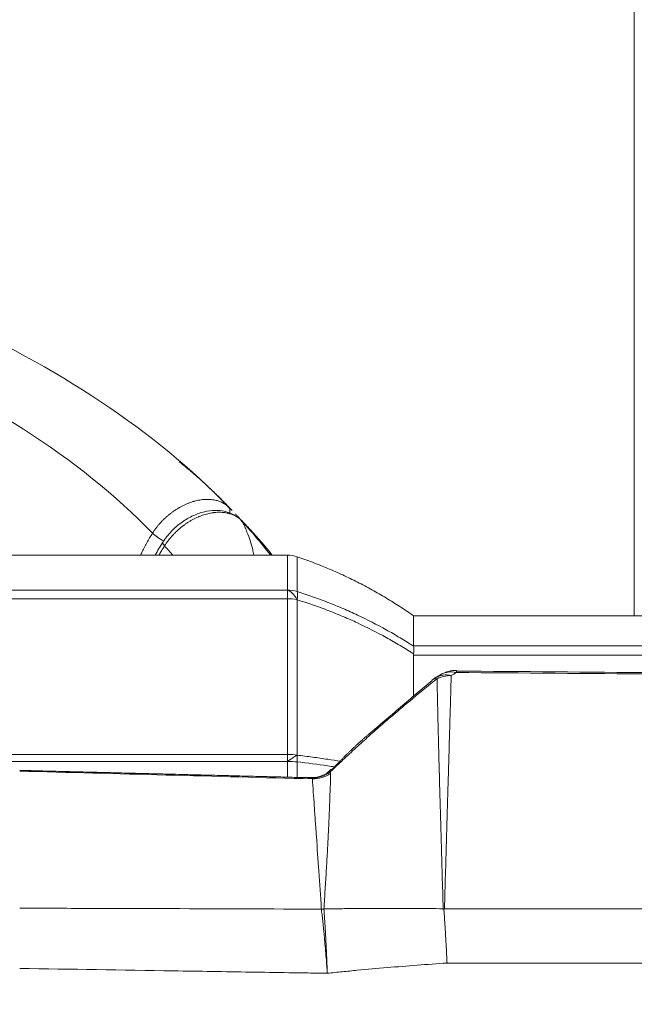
# Model space of a CAD drawing. Header units: millimetres. Extents: x 0 to 594, y 0 to 420.
# Tile 410 of 420: x 478.69 to 483.76, y 149.47 to 157.59. Entities that reach past the tile are written whole.
import ezdxf

# ---------------------------------------------------------------- set-up
doc = ezdxf.new("R2010")
doc.units = ezdxf.units.MM
doc.layers.add('1', color=7, linetype='Continuous', true_color=0xffffff)
doc.styles.add('Arial Unicode MS', font='txt')
doc.dimstyles.get("Standard").update_dxf_attribs({"dimtxt": 0.18, "dimasz": 0.18, "dimexe": 0.18, "dimexo": 0.0625, "dimgap": 0.09, "dimtad": 0, "dimtih": 1, "dimtoh": 1, "dimdec": 4, "dimzin": 0, "dimdsep": 46, "dimtxsty": 'Standard', "dimcen": 0.09, "dimadec": 0, "dimazin": 0, "dimtfac": 1, "dimtdec": 4, "dimtofl": 0, "dimtmove": 0, "dimatfit": 3, "dimfxl": 0, "dimtolj": 1, "dimtzin": 0, "dimarcsym": 0})

# ---------------------------------------------------------------- blocks, each defined once
blk = doc.blocks.new('_U4')
at = {"layer": '1', "color": 18, "lineweight": 13}
for p, q in [((437.9356, 115.0691), (437.9356, 181.2331)), ((519.4356, 115.0691), (519.4356, 181.2331)), ((437.9356, 179.2331), (472.6024, 179.2331)), ((519.4356, 179.2331), (484.7688, 179.2331))]:
    blk.add_line(p, q, dxfattribs=at)
at = {"layer": '1', "color": 18}
for points in [[(437.9356, 179.2331), (441.4356, 180.1709), (441.4356, 178.2953)], [(519.4356, 179.2331), (515.9356, 178.2953), (515.9356, 180.1709)]]:
    blk.add_solid(points, dxfattribs=at)
at = {"layer": '1', "color": 18, "linetype": 'Continuous', "lineweight": 13, "char_height": 3.5, "attachment_point": 7, "line_spacing_factor": 1.047437, "style": 'Arial Unicode MS'}
for s, insert in [('\\fArial Unicode MS|b0|i0;\\W1.0000;1.63', (474.2879, 176.5973)), ('\\fArial Unicode MS|b0|i0;\\W1.0000;DEFLATED TUBES WIDTH', (448.9821, 169.5376))]:
    blk.add_mtext(s, dxfattribs=dict(at, insert=insert))

msp = doc.modelspace()

# ---------------------------------------------------------------- linework, layer by layer
at = {"layer": '1', "color": 155, "linetype": 'Continuous', "lineweight": 13}
for p, q in [((480.8953, 153.1715), (462.0397, 153.1715)), ((462.0356, 152.8836), (480.8953, 152.8836)), ((480.8953, 152.8128), (462.0356, 152.8128)), ((480.8953, 152.8836), (480.8953, 152.8128)), ((484.4356, 152.6715), (481.9356, 152.6715)), ((481.9356, 152.4238), (484.4356, 152.4238)), ((481.9356, 152.4209), (481.9362, 152.4205)), ((481.9363, 152.3578), (481.9356, 152.3583)), ((484.4356, 152.3466), (481.9356, 152.3466)), ((475.9829, 151.5278), (480.8954, 151.5278)), ((480.8954, 151.5278), (480.8954, 151.4698)), ((480.8954, 151.4698), (476.0427, 151.4698)), ((481.2558, 151.4026), (481.2596, 151.4019))]:
    msp.add_line(p, q, dxfattribs=at)
for centre, start, end in [((480.8953, 152.9215), 71.37104, 90), ((482.2453, 151.9462), 120.68071, 129.11174), ((482.2876, 151.971), 89.64828, 119.98329)]:
    msp.add_arc(centre, 0.25, start, end, dxfattribs=at)
for centre, major_axis, ratio, start_param, end_param in [((473.0856, 150.9193), (7.79, 0), 0.611527, 0.536306, 1.436317), ((473.0856, 150.9193), (8.51, 0), 0.611527, 0.535461, 0.949595), ((480.3357, 153.5022), (0.0654, 0.0756), 0.726587, 5.391061, 6.21918), ((473.0856, 150.9193), (8.51, 0), 0.611527, 0.447545, 0.511736), ((479.8507, 153.331), (0.0844, -0.0537), 0.251828, 3.935838, 5.143888), ((479.9507, 153.2251), (0.0844, -0.0537), 0.251828, 3.115952, 3.915507), ((473.0856, 150.9193), (7.79, 0), 0.611527, 0.492414, 0.510892), ((480.8953, 152.6384), (0.0288, -0.2483), 0.501487, 2.239438, 2.914284), ((480.8953, 152.6384), (0.25, 0), 0.697703, 1.245707, 1.570853), ((480.8954, 152.6384), (0.25, 0.0001), 0.98081, 1.245883, 1.570334), ((480.8954, 152.6384), (0.0288, -0.2483), 0.501525, 2.239429, 2.914283), ((480.8954, 152.6384), (-0.0739, -0.2388), 0.159802, 2.383291, 2.953312), ((482.2453, 151.9462), (-0.1276, 0.215), 0.789247, 5.630632, 6.280647), ((482.2453, 151.9462), (0.2499, -0.0074), 0.927849, 1.591392, 2.077654), ((482.2876, 151.971), (0.1249, -0.2165), 0.786068, 2.500402, 3.141501), ((482.2876, 151.971), (-0.0015, -0.25), 0.002891, 2.762861, 3.141592), ((482.2453, 151.9462), (-0.1577, 0.194), 0.446229, 5.910248, 6.276887), ((480.8954, 151.412), (0.25, 0), 0.462958, 1.246275, 1.57075), ((480.8954, 151.412), (0.1999, 0.1502), 0.18638, 1.025739, 1.43169), ((480.8954, 151.412), (0.1999, 0.1502), 0.186382, 1.02574, 1.431695), ((480.8954, 151.412), (-0.0296, -0.2482), 0.300399, 1.828671, 2.064053), ((480.8954, 151.412), (0.25, 0), 0.230857, 1.246514, 1.570799), ((481.1029, 151.5782), (0.1815, 0.1719), 0.973393, 3.9404, 4.598949), ((481.1077, 151.5667), (-0.2491, -0.0212), 0.963206, 1.461791, 2.102703), ((481.179, 150.4796), (0.2497, 0.0122), 0.909195, 4.651346, 4.736942), ((481.1791, 150.4784), (0.2485, 0.0271), 0.908216, 4.597076, 4.68247)]:
    msp.add_ellipse(centre, major_axis=major_axis, ratio=ratio, start_param=start_param, end_param=end_param, dxfattribs=at)
for points, knots in [([(483.7579, 152.6683), (483.7579, 153.3284), (483.7579, 153.9931), (483.7579, 155.407), (483.7579, 156.1572), (483.7579, 157.6682), (483.7579, 158.4289), (483.7579, 159.9603), (483.7579, 160.7309), (483.7579, 161.5062)], [0, 0, 0, 0, 0.230473, 0.230473, 0.486982, 0.486982, 0.743491, 0.743491, 1, 1, 1, 1]), ([(479.7819, 153.3535), (479.7864, 153.3606), (479.7959, 153.3748), (479.8109, 153.3955), (479.8268, 153.4156), (479.8436, 153.4352), (479.8554, 153.4479), (479.8645, 153.4572), (479.8691, 153.4619), (479.8737, 153.4665), (479.8761, 153.4688), (479.8769, 153.4696), (479.8785, 153.4711), (479.8856, 153.4779), (479.8992, 153.4904), (479.919, 153.5072), (479.9394, 153.5231), (479.9602, 153.5381), (479.9745, 153.5475), (479.9854, 153.5543), (479.9899, 153.5571), (479.9945, 153.5598), (479.9963, 153.5609), (479.9972, 153.5614), (480, 153.563), (480.0092, 153.5684), (480.0258, 153.5774), (480.048, 153.5882), (480.0703, 153.598), (480.0928, 153.6066), (480.1078, 153.6115), (480.1173, 153.6144), (480.1201, 153.6152), (480.1229, 153.616), (480.1248, 153.6166), (480.1258, 153.6168), (480.1305, 153.6181), (480.1418, 153.6211), (480.1604, 153.6252), (480.1824, 153.6289), (480.2041, 153.6313), (480.2254, 153.6325), (480.2394, 153.6324), (480.2481, 153.6321), (480.2498, 153.632), (480.2524, 153.6319), (480.2533, 153.6318), (480.255, 153.6317), (480.2593, 153.6315), (480.2704, 153.6305), (480.287, 153.6283), (480.3061, 153.6243), (480.3245, 153.6192), (480.3422, 153.6128), (480.3535, 153.6076), (480.3604, 153.6042), (480.3618, 153.6035), (480.3645, 153.602), (480.3686, 153.5998), (480.3779, 153.5945), (480.3905, 153.5861), (480.3999, 153.5786), (480.4045, 153.5747)], [0, 0, 0, 0, 0.03125, 0.0625, 0.09375, 0.125, 0.15625, 0.15625, 0.171875, 0.179688, 0.179688, 0.183594, 0.183594, 0.1875, 0.21875, 0.25, 0.28125, 0.3125, 0.34375, 0.34375, 0.359375, 0.363281, 0.363281, 0.367188, 0.367188, 0.375, 0.40625, 0.4375, 0.46875, 0.5, 0.53125, 0.53125, 0.539063, 0.542969, 0.542969, 0.546875, 0.546875, 0.5625, 0.59375, 0.625, 0.65625, 0.6875, 0.71875, 0.71875, 0.726563, 0.726563, 0.730469, 0.730469, 0.734375, 0.75, 0.78125, 0.8125, 0.84375, 0.875, 0.90625, 0.90625, 0.914063, 0.914063, 0.921875, 0.9375, 0.96875, 1, 1, 1, 1]), ([(480.493, 153.4777), (480.458, 153.5058), (480.397, 153.5348), (480.2963, 153.544), (480.2092, 153.5326), (480.1161, 153.5005), (480.0226, 153.4468), (479.9347, 153.3714), (479.8875, 153.3119), (479.8663, 153.2788)], [0, 0, 0, 0, 0.20864, 0.323673, 0.446012, 0.574765, 0.709663, 0.851274, 1, 1, 1, 1]), ([(480.4045, 153.5747), (480.4129, 153.5674), (480.4247, 153.5565), (480.436, 153.5452), (480.4395, 153.5417)], [0, 0, 0, 0, 0.689893, 1, 1, 1, 1]), ([(480.5054, 153.4677), (480.5009, 153.4717), (480.4914, 153.4792), (480.4764, 153.4892), (480.4604, 153.4981), (480.4435, 153.5058), (480.4317, 153.5101), (480.4226, 153.5131), (480.418, 153.5145), (480.4133, 153.5158), (480.4109, 153.5164), (480.4101, 153.5166), (480.4086, 153.517), (480.4014, 153.5188), (480.3877, 153.5217), (480.3679, 153.5245), (480.3474, 153.5259), (480.3265, 153.5262), (480.3122, 153.5255), (480.3013, 153.5246), (480.2968, 153.5242), (480.2922, 153.5237), (480.2903, 153.5235), (480.2894, 153.5234), (480.2866, 153.523), (480.2774, 153.5218), (480.2608, 153.5191), (480.2385, 153.5143), (480.2161, 153.5082), (480.1935, 153.5009), (480.1784, 153.4952), (480.169, 153.4914), (480.1662, 153.4903), (480.1633, 153.4891), (480.1614, 153.4883), (480.1605, 153.4879), (480.1557, 153.4858), (480.1444, 153.4808), (480.1257, 153.4718), (480.1037, 153.4599), (480.0819, 153.447), (480.0605, 153.4331), (480.0465, 153.4231), (480.0377, 153.4166), (480.036, 153.4153), (480.0334, 153.4133), (480.0325, 153.4127), (480.0308, 153.4114), (480.0265, 153.408), (480.0154, 153.3993), (479.9988, 153.3853), (479.9796, 153.3679), (479.9611, 153.3497), (479.9433, 153.3307), (479.932, 153.3176), (479.925, 153.3093), (479.9237, 153.3076), (479.9209, 153.3042), (479.9169, 153.2992), (479.9076, 153.2872), (479.8949, 153.2699), (479.8854, 153.2558), (479.8809, 153.2486)], [0, 0, 0, 0, 0.03125, 0.0625, 0.09375, 0.125, 0.15625, 0.15625, 0.171875, 0.179688, 0.179688, 0.183594, 0.183594, 0.1875, 0.21875, 0.25, 0.28125, 0.3125, 0.34375, 0.34375, 0.359375, 0.363281, 0.363281, 0.367187, 0.367187, 0.375, 0.40625, 0.4375, 0.46875, 0.5, 0.53125, 0.53125, 0.539062, 0.542969, 0.542969, 0.546875, 0.546875, 0.5625, 0.59375, 0.625, 0.65625, 0.6875, 0.71875, 0.71875, 0.726562, 0.726562, 0.730469, 0.730469, 0.734375, 0.75, 0.78125, 0.8125, 0.84375, 0.875, 0.90625, 0.90625, 0.914062, 0.914062, 0.921875, 0.9375, 0.96875, 1, 1, 1, 1]), ([(480.5516, 153.423), (480.5446, 153.4306), (480.5297, 153.4459), (480.5139, 153.4604), (480.5054, 153.4677)], [0, 0, 0, 0, 0.481328, 1, 1, 1, 1]), ([(480.7676, 153.1748), (480.7105, 153.2448), (480.6392, 153.3277), (480.5643, 153.4087), (480.5515, 153.4224)], [0, 0, 0, 0, 0.829906, 1, 1, 1, 1]), ([(479.6832, 153.1724), (479.6862, 153.1788), (479.6956, 153.199), (479.7055, 153.219), (479.7142, 153.236), (479.716, 153.2394), (479.7196, 153.2462), (479.7214, 153.2496), (479.7268, 153.2598), (479.7378, 153.28), (479.7571, 153.3136), (479.7735, 153.3402), (479.7819, 153.3535)], [0, 0, 0, 0, 0.106245, 0.329684, 0.329684, 0.385544, 0.385544, 0.441403, 0.441403, 0.553123, 0.776561, 1, 1, 1, 1]), ([(480.6169, 153.1733), (480.6146, 153.1886), (480.6026, 153.254), (480.5821, 153.3158), (480.5615, 153.3617)], [0, 0, 0, 0, 0.229845, 1, 1, 1, 1]), ([(479.8809, 153.2486), (479.8724, 153.2354), (479.8571, 153.2104), (479.8426, 153.1854), (479.836, 153.1737)], [0, 0, 0, 0, 0.531773, 1, 1, 1, 1]), ([(480.8954, 152.8836), (480.8954, 152.8956), (480.8954, 152.9072), (480.8954, 152.9296), (480.8954, 152.9405), (480.8953, 152.9719), (480.8953, 153.0108), (480.8953, 153.0438), (480.8953, 153.0663), (480.8953, 153.077), (480.8953, 153.0868), (480.8953, 153.0932), (480.8953, 153.0963), (480.8953, 153.1114), (480.8953, 153.1324), (480.8953, 153.1549), (480.8953, 153.164), (480.8953, 153.1677), (480.8953, 153.1684), (480.8953, 153.1695), (480.8953, 153.1709), (480.8953, 153.1715), (480.8953, 153.1715)], [0, 0, 0, 0, 0.062602, 0.062602, 0.125203, 0.125203, 0.250407, 0.37561, 0.37561, 0.438212, 0.469513, 0.469513, 0.500814, 0.500814, 0.626017, 0.751221, 0.876424, 0.876424, 0.907725, 0.907725, 0.939026, 1, 1, 1, 1]), ([(480.9752, 153.1584), (480.9752, 153.1583), (480.9752, 153.1578), (480.9752, 153.1564), (480.9752, 153.1553), (480.9752, 153.1546), (480.9751, 153.1509), (480.9751, 153.1418), (480.9751, 153.1193), (480.9752, 153.0983), (480.9752, 153.0833), (480.9752, 153.0802), (480.9752, 153.0738), (480.9751, 153.064), (480.9751, 153.0533), (480.9751, 153.0308), (480.9751, 152.9979), (480.9751, 152.9396), (480.9751, 152.8947), (480.9751, 152.8708)], [0, 0, 0, 0, 0.059395, 0.090749, 0.090749, 0.122102, 0.122102, 0.247516, 0.37293, 0.498344, 0.498344, 0.529698, 0.529698, 0.561051, 0.623758, 0.623758, 0.749172, 0.874586, 1, 1, 1, 1]), ([(480.8954, 151.5278), (480.8954, 151.5572), (480.8954, 151.5865), (480.8954, 151.6448), (480.8954, 151.6738), (480.8953, 151.7603), (480.8953, 151.8743), (480.8953, 152.0414), (480.8954, 152.1502), (480.8954, 152.2174), (480.8954, 152.2308), (480.8954, 152.2575), (480.8954, 152.2975), (480.8954, 152.337), (480.8953, 152.4154), (480.8953, 152.4669), (480.8953, 152.5304), (480.8953, 152.543), (480.8953, 152.5682), (480.8953, 152.5808), (480.8953, 152.6183), (480.8953, 152.6431), (480.8953, 152.7169), (480.8953, 152.7653), (480.8953, 152.8128)], [0, 0, 0, 0, 0.0625, 0.0625, 0.125, 0.125, 0.25, 0.375, 0.5, 0.5, 0.53125, 0.53125, 0.5625, 0.625, 0.625, 0.75, 0.75, 0.78125, 0.78125, 0.8125, 0.8125, 0.875, 0.875, 1, 1, 1, 1]), ([(480.9751, 152.8708), (481.018, 152.8575), (481.0607, 152.8435), (481.1242, 152.8214), (481.1453, 152.8138), (481.1873, 152.7984), (481.2082, 152.7905), (481.2707, 152.7663), (481.3119, 152.7495), (481.3733, 152.7233), (481.3937, 152.7143), (481.4343, 152.6962), (481.4545, 152.6869), (481.555, 152.6398), (481.6335, 152.5996), (481.7488, 152.5354), (481.7868, 152.5134), (481.8431, 152.4794), (481.8617, 152.4679), (481.8896, 152.4505), (481.8988, 152.4446), (481.9173, 152.4328), (481.9264, 152.4269), (481.9356, 152.4209)], [0, 0, 0, 0, 0.125, 0.125, 0.1875, 0.1875, 0.25, 0.25, 0.375, 0.375, 0.4375, 0.4375, 0.5, 0.5, 0.75, 0.75, 0.875, 0.875, 0.9375, 0.9375, 0.96875, 0.96875, 1, 1, 1, 1]), ([(480.9752, 152.8037), (480.9751, 152.7563), (480.9751, 152.708), (480.9751, 152.6344), (480.9751, 152.6096), (480.9751, 152.5722), (480.9751, 152.5597), (480.9751, 152.5346), (480.9751, 152.5219), (480.9751, 152.4586), (480.9751, 152.4072), (480.9751, 152.329), (480.9751, 152.3027), (480.9751, 152.263), (480.9751, 152.2498), (480.9751, 152.2231), (480.9751, 152.2097), (480.9751, 152.1427), (480.9751, 152.0341), (480.975, 151.8674), (480.975, 151.7537), (480.9751, 151.6674), (480.9751, 151.6384), (480.9751, 151.5803), (480.9751, 151.5511), (480.9751, 151.5217)], [0, 0, 0, 0, 0.125, 0.125, 0.1875, 0.1875, 0.21875, 0.21875, 0.25, 0.25, 0.375, 0.375, 0.4375, 0.4375, 0.46875, 0.46875, 0.5, 0.5, 0.625, 0.75, 0.875, 0.875, 0.9375, 0.9375, 1, 1, 1, 1]), ([(481.9356, 152.3583), (481.9264, 152.3642), (481.9173, 152.3701), (481.8988, 152.3817), (481.8896, 152.3875), (481.8618, 152.4048), (481.8058, 152.4389), (481.7489, 152.4716), (481.6337, 152.5351), (481.5551, 152.5749), (481.4547, 152.6216), (481.4345, 152.6307), (481.3939, 152.6487), (481.3735, 152.6576), (481.3121, 152.6835), (481.2709, 152.7002), (481.2084, 152.7241), (481.1875, 152.732), (481.1455, 152.7472), (481.1244, 152.7547), (481.0609, 152.7766), (481.0182, 152.7905), (480.9753, 152.8037)], [0, 0, 0, 0, 0.03125, 0.03125, 0.0625, 0.0625, 0.125, 0.25, 0.25, 0.5, 0.5, 0.5625, 0.5625, 0.625, 0.625, 0.75, 0.75, 0.8125, 0.8125, 0.875, 0.875, 1, 1, 1, 1]), ([(481.9356, 152.4238), (481.9356, 152.5034), (481.9356, 152.6288), (481.9356, 152.6715), (481.9356, 152.6715)], [0, 0, 0, 0, 0.484643, 1, 1, 1, 1]), ([(481.9363, 152.3578), (481.9372, 152.3654), (481.9379, 152.3724), (481.9388, 152.3853), (481.939, 152.3912), (481.939, 152.3978), (481.939, 152.3991), (481.939, 152.4016), (481.9389, 152.4028), (481.9388, 152.4063), (481.9386, 152.4085), (481.9379, 152.4145), (481.9372, 152.4178), (481.9362, 152.4205)], [0, 0, 0, 0, 0.25, 0.25, 0.5, 0.5, 0.5625, 0.5625, 0.625, 0.625, 0.75, 0.75, 1, 1, 1, 1]), ([(482.247, 152.1782), (482.2461, 152.146), (482.2451, 152.1134), (482.2437, 152.0637), (482.2432, 152.047), (482.2423, 152.0133), (482.2418, 151.9963), (482.2393, 151.9109), (482.2373, 151.8406), (482.2331, 151.6959), (482.2309, 151.6215), (482.2276, 151.507), (482.2264, 151.4683), (482.2241, 151.3899), (482.223, 151.3502), (482.2171, 151.1493), (482.2122, 150.9808), (482.2018, 150.6287), (482.1964, 150.4451), (482.1907, 150.2537)], [0, 0, 0, 0, 0.0625, 0.0625, 0.09375, 0.09375, 0.125, 0.125, 0.25, 0.25, 0.375, 0.375, 0.4375, 0.4375, 0.5, 0.5, 0.75, 0.75, 1, 1, 1, 1]), ([(482.289, 152.2147), (482.8321, 152.2114), (483.3751, 152.2073), (484.4612, 152.1976), (485.0043, 152.1919), (486.0904, 152.179), (486.6334, 152.1718), (487.7194, 152.1556), (488.2624, 152.1467), (489.3484, 152.1272), (489.8914, 152.1166), (490.9772, 152.0937), (491.5202, 152.0814), (492.3345, 152.0616), (492.6059, 152.0548), (493.1488, 152.0407), (493.4202, 152.0334), (493.9631, 152.0184), (494.3702, 152.0069), (494.7773, 151.9948), (494.9469, 151.9897), (494.9808, 151.9887), (495.0487, 151.9867), (495.0996, 151.9851), (495.1504, 151.9836), (495.1844, 151.9825), (495.2013, 151.982), (495.2522, 151.9804), (495.2861, 151.9794), (495.3201, 151.9782)], [0, 0, 0, 0, 0.125, 0.125, 0.25, 0.25, 0.375, 0.375, 0.5, 0.5, 0.625, 0.625, 0.75, 0.75, 0.8125, 0.8125, 0.875, 0.875, 0.9375, 0.96875, 0.96875, 0.976563, 0.976563, 0.984375, 0.988281, 0.988281, 0.992188, 0.992188, 1, 1, 1, 1]), ([(495.3211, 151.9634), (495.2872, 151.9645), (495.2363, 151.9662), (495.1854, 151.9677), (495.1515, 151.9688), (495.1345, 151.9693), (495.0497, 151.9719), (494.9819, 151.974), (494.7783, 151.9802), (494.6426, 151.9843), (494.2355, 151.9963), (493.964, 152.0041), (493.4212, 152.0193), (493.1497, 152.0267), (492.6069, 152.041), (492.3354, 152.0479), (491.521, 152.068), (490.9781, 152.0805), (489.8921, 152.1037), (489.3491, 152.1145), (488.2631, 152.1342), (487.7201, 152.1432), (486.634, 152.1596), (486.091, 152.167), (485.0048, 152.1801), (484.4617, 152.1858), (483.3755, 152.1957), (482.8324, 152.1999), (482.2893, 152.2032)], [0, 0, 0, 0, 0.007813, 0.011719, 0.011719, 0.015625, 0.015625, 0.03125, 0.03125, 0.0625, 0.0625, 0.125, 0.125, 0.1875, 0.1875, 0.25, 0.25, 0.375, 0.375, 0.5, 0.5, 0.625, 0.625, 0.75, 0.75, 0.875, 0.875, 1, 1, 1, 1]), ([(482.13, 152.1525), (482.0529, 152.0908), (481.9767, 152.0286), (481.8637, 151.9344), (481.8262, 151.9028), (481.7517, 151.8394), (481.7147, 151.8076), (481.6411, 151.7435), (481.6045, 151.7114), (481.5319, 151.6467), (481.4958, 151.6142), (481.4242, 151.5488), (481.3887, 151.516), (481.3182, 151.4499), (481.2832, 151.4166), (481.2486, 151.3832)], [0, 0, 0, 0, 0.25, 0.25, 0.375, 0.375, 0.5, 0.5, 0.625, 0.625, 0.75, 0.75, 0.875, 0.875, 1, 1, 1, 1]), ([(482.1806, 150.2548), (482.1778, 150.3503), (482.1751, 150.4436), (482.1697, 150.6262), (482.1671, 150.7155), (482.162, 150.8899), (482.1595, 150.9751), (482.1548, 151.1415), (482.1526, 151.2226), (482.1493, 151.3414), (482.1483, 151.3804), (482.1463, 151.4575), (482.1453, 151.4955), (482.1424, 151.608), (482.1406, 151.6809), (482.1372, 151.8227), (482.1352, 151.9087), (482.1334, 151.9916), (482.1327, 152.0244), (482.1323, 152.0408), (482.1313, 152.0893), (482.1306, 152.1212), (482.13, 152.1525)], [0, 0, 0, 0, 0.125, 0.125, 0.25, 0.25, 0.375, 0.375, 0.5, 0.5, 0.5625, 0.5625, 0.625, 0.625, 0.75, 0.75, 0.875, 0.90625, 0.90625, 0.9375, 0.9375, 1, 1, 1, 1]), ([(480.9751, 151.5217), (480.9965, 151.5191), (481.0178, 151.5165), (481.0603, 151.5111), (481.1237, 151.5027), (481.222, 151.4887), (481.2984, 151.4768), (481.3333, 151.4711)], [0, 0, 0, 0, 0.175269, 0.175269, 0.350539, 0.701078, 1, 1, 1, 1]), ([(481.2852, 151.425), (481.2661, 151.4279), (481.247, 151.4307), (481.1448, 151.4456), (481.0606, 151.4567), (480.9751, 151.4667)], [0, 0, 0, 0, 0.187817, 0.187817, 1, 1, 1, 1]), ([(481.2521, 151.4039), (481.2427, 151.3927), (481.212, 151.3633), (481.1403, 151.3353), (481.0841, 151.335), (481.0552, 151.3398)], [0, 0, 0, 0, 0.205271, 0.615816, 1, 1, 1, 1]), ([(481.2516, 151.3706), (481.2499, 151.2955), (481.2474, 151.2154), (481.2426, 151.0883), (481.2408, 151.0448), (481.2378, 150.9778), (481.2367, 150.9552), (481.2351, 150.9209), (481.2345, 150.9094), (481.2334, 150.8862), (481.2328, 150.8746), (481.2299, 150.8161), (481.2273, 150.7682), (481.2218, 150.6704), (481.2189, 150.6205), (481.2129, 150.5188), (481.2097, 150.4669), (481.2031, 150.3614), (481.1997, 150.3076), (481.1963, 150.2529)], [0, 0, 0, 0, 0.25, 0.25, 0.375, 0.375, 0.4375, 0.4375, 0.46875, 0.46875, 0.5, 0.5, 0.625, 0.625, 0.75, 0.75, 0.875, 0.875, 1, 1, 1, 1]), ([(481.2486, 151.3832), (481.2498, 151.3872), (481.2509, 151.3908), (481.2524, 151.3952), (481.2528, 151.3965), (481.2538, 151.3989), (481.2542, 151.3999), (481.255, 151.4015), (481.2554, 151.4021), (481.2558, 151.4026)], [0, 0, 0, 0, 0.405803, 0.405803, 0.608704, 0.608704, 0.811606, 0.811606, 1, 1, 1, 1]), ([(481.0835, 151.3354), (481.0841, 151.3354), (481.0846, 151.3354), (481.0859, 151.3352), (481.0866, 151.3351), (481.0902, 151.3344), (481.0932, 151.3333), (481.0962, 151.3317)], [0, 0, 0, 0, 0.141962, 0.141962, 0.31357, 0.31357, 1, 1, 1, 1]), ([(481.0962, 151.3317), (481.0975, 151.331), (481.0986, 151.3301), (481.1002, 151.3282), (481.1007, 151.3271), (481.1009, 151.3259)], [0, 0, 0, 0, 0.5, 0.5, 1, 1, 1, 1]), ([(481.1749, 150.2522), (481.1679, 150.3607), (481.1609, 150.4645), (481.1474, 150.6628), (481.14, 150.7691), (481.133, 150.8693), (481.1314, 150.8915), (481.1306, 150.9025), (481.1283, 150.9352), (481.1268, 150.9567), (481.1223, 151.0203), (481.1194, 151.0615), (481.111, 151.1812), (481.1057, 151.2561), (481.1009, 151.3259)], [0, 0, 0, 0, 0.25, 0.25, 0.5, 0.53125, 0.53125, 0.5625, 0.5625, 0.625, 0.625, 0.75, 0.75, 1, 1, 1, 1]), ([(478.6856, 150.2588), (478.7115, 150.2588), (478.7375, 150.2587), (478.7893, 150.2586), (478.8671, 150.2584), (478.9449, 150.2583), (479.1005, 150.2579), (479.4117, 150.2572), (479.7229, 150.2563), (480.3453, 150.2543), (480.7601, 150.2528), (481.175, 150.2511)], [0, 0, 0, 0, 0.03125, 0.03125, 0.0625, 0.125, 0.125, 0.25, 0.5, 0.5, 1, 1, 1, 1]), ([(481.2245, 149.7219), (481.2245, 149.7228), (481.2244, 149.7237), (481.2243, 149.7255), (481.2242, 149.7264), (481.224, 149.7292), (481.2236, 149.7346), (481.2226, 149.7473), (481.2218, 149.7581), (481.2202, 149.7794), (481.2191, 149.7935), (481.2158, 149.835), (481.2115, 149.8887), (481.2072, 149.9393), (481.2029, 149.9882), (481.2008, 150.0119), (481.1981, 150.0404), (481.1976, 150.0461), (481.1965, 150.0572), (481.196, 150.0627), (481.1944, 150.0789), (481.1934, 150.0894), (481.1903, 150.12), (481.1883, 150.1392), (481.1843, 150.1753), (481.1824, 150.1921), (481.1786, 150.2234), (481.1768, 150.2378), (481.175, 150.2511)], [0, 0, 0, 0, 0.003906, 0.003906, 0.007813, 0.007813, 0.015625, 0.03125, 0.0625, 0.0625, 0.125, 0.125, 0.25, 0.375, 0.375, 0.5, 0.5, 0.53125, 0.53125, 0.5625, 0.5625, 0.625, 0.625, 0.75, 0.75, 0.875, 0.875, 1, 1, 1, 1]), ([(481.1963, 150.2529), (481.2371, 150.2536), (481.278, 150.2542), (481.3598, 150.2552), (481.4008, 150.2556), (481.4827, 150.2562), (481.5237, 150.2565), (481.6057, 150.2568), (481.6467, 150.2569), (481.7698, 150.257), (481.8519, 150.2568), (482.0162, 150.2561), (482.0984, 150.2555), (482.1806, 150.2548)], [0, 0, 0, 0, 0.125, 0.125, 0.25, 0.25, 0.375, 0.375, 0.5, 0.5, 0.75, 0.75, 1, 1, 1, 1]), ([(481.1963, 150.252), (481.1974, 150.2387), (481.1985, 150.2242), (481.2008, 150.1929), (481.2019, 150.176), (481.2042, 150.1399), (481.2054, 150.1206), (481.2072, 150.09), (481.2078, 150.0795), (481.2087, 150.0632), (481.209, 150.0577), (481.2096, 150.0466), (481.2099, 150.041), (481.2114, 150.0124), (481.2126, 149.9886), (481.215, 149.9396), (481.2174, 149.889), (481.2198, 149.8351), (481.2216, 149.7936), (481.2222, 149.7795), (481.2231, 149.7581), (481.2235, 149.7474), (481.224, 149.7346), (481.2242, 149.7292), (481.2243, 149.7264), (481.2244, 149.7255), (481.2244, 149.7237), (481.2245, 149.7228), (481.2245, 149.7219)], [0, 0, 0, 0, 0.125, 0.125, 0.25, 0.25, 0.375, 0.375, 0.4375, 0.4375, 0.46875, 0.46875, 0.5, 0.5, 0.625, 0.625, 0.75, 0.875, 0.875, 0.9375, 0.9375, 0.96875, 0.984375, 0.992188, 0.992188, 0.996094, 0.996094, 1, 1, 1, 1]), ([(482.1861, 150.2487), (482.1872, 150.2351), (482.1883, 150.2207), (482.1905, 150.1908), (482.1927, 150.1597), (482.1949, 150.1259), (482.1966, 150.0996), (482.1974, 150.0862), (482.1984, 150.0702), (482.1988, 150.0632), (482.1991, 150.0585), (482.1992, 150.0562), (482.2005, 150.035), (482.2016, 150.0158), (482.2038, 149.9763), (482.206, 149.936), (482.2081, 149.8939), (482.2097, 149.8616), (482.2103, 149.8507), (482.211, 149.8343), (482.2114, 149.826), (482.2119, 149.8169), (482.2121, 149.8131), (482.2121, 149.8121), (482.2121, 149.8114), (482.2122, 149.8096), (482.2123, 149.8079), (482.2124, 149.8065)], [0, 0, 0, 0, 0.125, 0.125, 0.25, 0.375, 0.375, 0.4375, 0.46875, 0.484375, 0.484375, 0.5, 0.5, 0.625, 0.625, 0.75, 0.875, 0.875, 0.9375, 0.9375, 0.96875, 0.984375, 0.988281, 0.990234, 0.990234, 0.992187, 1, 1, 1, 1]), ([(482.1907, 150.2537), (482.4704, 150.2537), (482.7502, 150.2537), (483.3097, 150.2537), (483.5895, 150.2537), (484.4286, 150.2537), (484.988, 150.2537), (486.6658, 150.2538), (487.7839, 150.2538), (490.0196, 150.2537), (491.1368, 150.2537), (492.8116, 150.2537), (493.6488, 150.2537), (494.4856, 150.2537), (495.0434, 150.2537), (495.3222, 150.2537), (495.601, 150.2537)], [0, 0, 0, 0, 0.0625, 0.0625, 0.125, 0.125, 0.25, 0.25, 0.5, 0.5, 0.75, 0.75, 0.875, 0.9375, 0.9375, 1, 1, 1, 1]), ([(482.2124, 149.8065), (482.1299, 149.8008), (482.0475, 149.7948), (481.8827, 149.7822), (481.8003, 149.7757), (481.6356, 149.7619), (481.5533, 149.7546), (481.43, 149.7429), (481.3888, 149.7389), (481.3067, 149.7306), (481.2656, 149.7264), (481.2245, 149.7219)], [0, 0, 0, 0, 0.25, 0.25, 0.5, 0.5, 0.75, 0.75, 0.875, 0.875, 1, 1, 1, 1]), ([(495.6339, 149.8065), (495.3549, 149.8065), (495.0758, 149.8065), (494.5176, 149.8065), (494.2384, 149.8065), (493.4007, 149.8065), (492.8422, 149.8065), (491.1659, 149.8065), (490.0478, 149.8065), (487.8103, 149.8065), (486.6912, 149.8065), (485.012, 149.8065), (484.1723, 149.8065), (483.3324, 149.8065), (482.7724, 149.8065), (482.4924, 149.8065), (482.2124, 149.8065)], [0, 0, 0, 0, 0.0625, 0.0625, 0.125, 0.125, 0.25, 0.25, 0.5, 0.5, 0.75, 0.75, 0.875, 0.9375, 0.9375, 1, 1, 1, 1]), ([(481.2245, 149.7219), (481.1716, 149.7227), (481.1187, 149.7236), (481.0129, 149.7253), (480.96, 149.7261), (480.8014, 149.7286), (480.6956, 149.7303), (480.3782, 149.7353), (480.1666, 149.7387), (479.5319, 149.7488), (479.1087, 149.7556), (478.6856, 149.7624)], [0, 0, 0, 0, 0.0625, 0.0625, 0.125, 0.125, 0.25, 0.25, 0.5, 0.5, 1, 1, 1, 1])]:
    msp.add_open_spline(points, degree=3, knots=knots, dxfattribs=at)
for points, degree in [([(480.4386, 153.5401), (480.2395, 153.753), (480.0022, 153.9424)], 2), ([(480.5615, 153.3617), (480.533, 153.449), (480.4659, 153.5126)], 2), ([(479.8663, 153.2788), (479.844, 153.2436), (479.8235, 153.2083), (479.8048, 153.173)], 3), ([(480.8954, 152.8836), (480.8954, 152.8836), (480.8953, 152.8836), (480.8953, 152.8836)], 3), ([(480.9753, 152.8037), (480.9752, 152.8037), (480.9752, 152.8037), (480.9752, 152.8037)], 3), ([(481.9362, 152.4205), (481.9358, 152.4217), (481.9356, 152.4228), (481.9356, 152.4238)], 3), ([(481.9356, 152.3466), (481.9356, 152.3504), (481.9358, 152.3542), (481.9363, 152.3578)], 3), ([(481.9356, 152.013), (481.9356, 152.1283), (481.9356, 152.2397), (481.9356, 152.3466)], 3), ([(482.1677, 152.1904), (482.1184, 152.161)], 1), ([(482.247, 152.1782), (482.261, 152.1866), (482.2751, 152.1949), (482.2893, 152.2032)], 3), ([(482.0893, 152.1391), (481.5665, 151.6943)], 1), ([(481.5665, 151.6943), (481.4131, 151.5639), (481.2815, 151.4221)], 2), ([(480.9751, 151.5217), (480.9751, 151.5217), (480.9751, 151.5217), (480.9751, 151.5217)], 3), ([(480.8954, 151.4698), (480.8954, 151.4697), (480.8954, 151.4697), (480.8954, 151.4697)], 3), ([(480.8954, 151.4697), (480.8954, 151.4269), (480.8954, 151.3842), (480.8954, 151.3414)], 3), ([(480.9751, 151.4667), (480.9751, 151.4243), (480.9751, 151.3818), (480.9751, 151.3393)], 3), ([(481.0835, 151.3354), (479.8846, 151.3661), (478.6856, 151.3962)], 2), ([(481.1009, 151.3259), (480.2958, 151.3474), (479.4907, 151.3687), (478.6856, 151.3898)], 3), ([(481.2486, 151.3832), (481.2507, 151.3798), (481.2518, 151.3756), (481.2516, 151.3706)], 3), ([(481.2815, 151.4221), (481.2567, 151.3984)], 1), ([(481.175, 150.2511), (481.1749, 150.2514), (481.1749, 150.2518), (481.1749, 150.2522)], 3), ([(481.1963, 150.2529), (481.1963, 150.2526), (481.1963, 150.2523), (481.1963, 150.252)], 3), ([(482.1861, 150.2487), (482.1843, 150.2508), (482.1825, 150.2528), (482.1806, 150.2548)], 3), ([(482.1907, 150.2537), (482.1891, 150.2521), (482.1876, 150.2504), (482.1861, 150.2487)], 3)]:
    msp.add_open_spline(points, degree=degree, dxfattribs=at)
msp.add_rational_spline([(481.9356, 152.6715), (481.4907, 152.9846), (480.9752, 153.1584)], [0.502809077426, 0.497400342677, 0.502405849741], degree=2, dxfattribs=at)

# ---------------------------------------------------------------- dimensions: what is measured, and where the dimension line sits
at = {"layer": '1', "color": 18, "linetype": 'Continuous', "lineweight": 13}
dim = msp.add_linear_dim(base=(519.4356, 179.2331), p1=(437.9356, 115.0691), p2=(519.4356, 115.0691), text=' <> \\P\\fArial Unicode MS|b0|i0;\\C18;{\\H1.00x;\\fArial Unicode MS|b0|i0;DEFLATED TUBES WIDTH\\fArial Unicode MS|b0|i0;}\\C18;', dimstyle='Standard', override={"dimtxt": 3.5, "dimasz": 3.5, "dimexe": 2, "dimexo": 0, "dimgap": 1.5, "dimtih": 1, "dimtoh": 1, "dimdec": 2, "dimlfac": 0.02, "dimdsep": 46, "dimlunit": 2, "dimtxsty": 'Arial Unicode MS', "dimsah": 1, "dimse1": 0, "dimse2": 0, "dimsd1": 0, "dimsd2": 0, "dimclrd": 18, "dimclre": 18, "dimclrt": 18, "dimtol": 0, "dimtm": -0.1, "dimtfac": 1, "dimtdec": 2, "dimtofl": 1, "dimtmove": 0, "dimlwd": 13, "dimlwe": 13}, dxfattribs=at)
dim.commit()
dim.dimension.update_dxf_attribs({"geometry": '_U4', "text_midpoint": (478.6856, 179.2331), "dimtype": 160})

doc.saveas('drawing.dxf')
